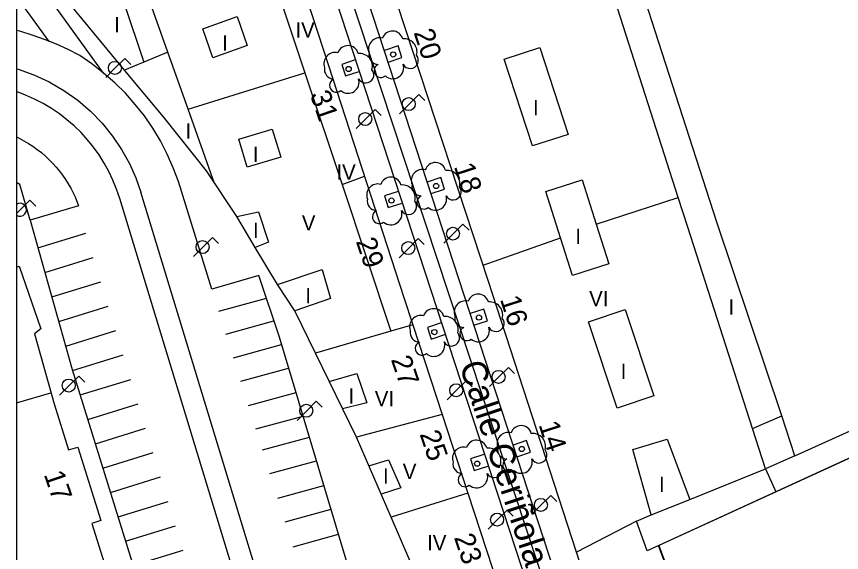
# Model space of a CAD drawing. Extents: x 282771 to 285132, y 4823109 to 4825496.
# Drawn here: x 282771.5 to 282852.4, y 4824230.3 to 4824282.8 of the extents above; entities that cross this region are included whole.
import ezdxf

# ---------------------------------------------------------------- set-up
doc = ezdxf.new("R2010")
doc.units = 0
for name, color, linetype in [('ACERA-BORDILLO', 7, 'Continuous'), ('ACERA-INTERIOR', 7, 'Continuous'), ('APARCAMIENTO', 7, 'Continuous'), ('ARBOL', 7, 'Continuous'), ('CALLE-EJE', 7, 'Continuous'), ('CALLE-TEXTO', 7, 'Continuous'), ('Default', 7, 'Continuous'), ('EDIFICIO', 7, 'Continuous'), ('FAROLA', 7, 'Continuous'), ('INTERIOR-EDIFICIO', 7, 'Continuous'), ('MEDIANERA', 7, 'Continuous'), ('NUM-PORTAL', 7, 'Continuous'), ('TXT-ALTURA-EDIFICIO', 7, 'Continuous'), ('URBANIZACION-AREA', 7, 'Continuous')]:
    doc.layers.add(name, color=color, linetype=linetype)

msp = doc.modelspace()

# ---------------------------------------------------------------- linework, layer by layer
at = {"layer": 'ACERA-BORDILLO'}
for points in [[(282799.161, 4824295.551), (282835.662, 4824184.021)], [(282879.24, 4824188.332), (282848.494, 4824172.664), (282848.052, 4824172.465), (282847.573, 4824172.304), (282847.063, 4824172.19), (282846.527, 4824172.128), (282845.974, 4824172.125), (282845.414, 4824172.185), (282844.856, 4824172.309), (282844.314, 4824172.498), (282843.796, 4824172.748), (282843.313, 4824173.053), (282842.874, 4824173.407), (282842.485, 4824173.799), (282842.149, 4824174.221), (282841.869, 4824174.662), (282841.643, 4824175.114), (282841.471, 4824175.567), (282802.311, 4824295.551)], [(282805.001, 4824225.632), (282797.261, 4824251.381), (282795.261, 4824257.421), (282790.638, 4824256.073), (282787.371, 4824266.621), (282786.861, 4824267.981), (282786.271, 4824269.311), (282785.611, 4824270.601), (282784.861, 4824271.851), (282784.031, 4824273.051), (282783.141, 4824274.191), (282782.171, 4824275.281), (282781.141, 4824276.301), (282780.041, 4824277.261), (282778.891, 4824278.151), (282777.691, 4824278.971), (282776.561, 4824279.551), (282775.411, 4824280.081), (282774.231, 4824280.561), (282773.031, 4824280.981), (282771.821, 4824281.351), (282771.5, 4824281.432)], [(282771.5, 4824271.007), (282771.777, 4824270.874), (282772.233, 4824270.629), (282772.679, 4824270.364), (282773.113, 4824270.08), (282773.533, 4824269.778), (282773.939, 4824269.458), (282774.33, 4824269.122), (282774.704, 4824268.77), (282775.062, 4824268.405), (282775.401, 4824268.026), (282775.722, 4824267.636), (282776.023, 4824267.236), (282776.306, 4824266.827), (282776.568, 4824266.41), (282776.811, 4824265.987), (282777.237, 4824265.128), (282777.584, 4824264.258), (282772.831, 4824262.834), (282776.971, 4824248.201), (282804.061, 4824160.982)]]:
    msp.add_lwpolyline(points, dxfattribs=at)
at = {"layer": 'ACERA-INTERIOR'}
for p, q in [((282780.041, 4824277.261), (282773.455, 4824286.366)), ((282774.709, 4824280.367), (282771.5, 4824284.803))]:
    msp.add_line(p, q, dxfattribs=at)
for points in [[(282807.931, 4824278.331), (282809.261, 4824278.771), (282808.891, 4824279.911), (282807.561, 4824279.471)], [(282804.701, 4824278.541), (282803.371, 4824278.111), (282803.751, 4824276.971), (282805.081, 4824277.401)], [(282812.131, 4824265.441), (282813.461, 4824265.871), (282813.091, 4824267.011), (282811.751, 4824266.581)], [(282772.831, 4824262.834), (282771.841, 4824266.331), (282771.5, 4824266.545)], [(282808.901, 4824265.651), (282807.571, 4824265.211), (282807.941, 4824264.071), (282809.281, 4824264.511)], [(282816.331, 4824252.561), (282817.661, 4824252.991), (282817.291, 4824254.131), (282815.961, 4824253.701)], [(282813.111, 4824252.771), (282811.781, 4824252.331), (282812.151, 4824251.191), (282813.481, 4824251.631)], [(282820.531, 4824239.661), (282821.861, 4824240.101), (282821.491, 4824241.241), (282820.161, 4824240.801)], [(282817.311, 4824239.871), (282815.981, 4824239.441), (282816.351, 4824238.302), (282817.681, 4824238.732)]]:
    msp.add_lwpolyline(points, dxfattribs=at)
at = {"layer": 'APARCAMIENTO'}
for p, q in [((282810.718, 4824176.878), (282783.673, 4824265.591)), ((282808.668, 4824176.253), (282781.622, 4824264.966))]:
    msp.add_line(p, q, dxfattribs=at)
for points in [[(282771.5, 4824277.681), (282771.668, 4824277.637), (282773.212, 4824277.083), (282774.711, 4824276.386), (282776.146, 4824275.551), (282777.499, 4824274.589), (282778.753, 4824273.512), (282779.895, 4824272.335), (282780.914, 4824271.077), (282781.804, 4824269.754), (282782.559, 4824268.387), (282783.181, 4824266.994), (282783.673, 4824265.591)], [(282773.597, 4824260.126), (282778.292, 4824261.58)], [(282774.278, 4824257.72), (282779.025, 4824259.189)], [(282774.959, 4824255.314), (282779.758, 4824256.799)], [(282791.318, 4824253.919), (282795.997, 4824255.199)], [(282775.64, 4824252.908), (282780.491, 4824254.409)], [(282792.026, 4824251.678), (282796.736, 4824252.966)], [(282776.321, 4824250.501), (282781.224, 4824252.019)], [(282792.761, 4824249.349), (282797.484, 4824250.642)], [(282777.004, 4824248.096), (282781.957, 4824249.629)], [(282793.482, 4824247.065), (282798.173, 4824248.349)], [(282777.746, 4824245.709), (282782.69, 4824247.239)], [(282794.239, 4824244.666), (282798.897, 4824245.941)], [(282778.487, 4824243.321), (282783.423, 4824244.849)], [(282794.962, 4824242.377), (282799.587, 4824243.643)], [(282779.229, 4824240.934), (282784.156, 4824242.459)], [(282795.609, 4824240.327), (282800.206, 4824241.584)], [(282779.97, 4824238.546), (282784.889, 4824240.068)], [(282796.338, 4824238.018), (282800.903, 4824239.267)], [(282780.712, 4824236.159), (282785.622, 4824237.678)], [(282797.097, 4824235.613), (282801.628, 4824236.852)], [(282781.453, 4824233.771), (282786.355, 4824235.288)], [(282797.83, 4824233.292), (282802.329, 4824234.522)], [(282782.195, 4824231.384), (282787.088, 4824232.898)], [(282798.604, 4824230.841), (282803.068, 4824232.062)], [(282782.936, 4824228.996), (282787.821, 4824230.508)]]:
    msp.add_lwpolyline(points, dxfattribs=at)
msp.add_arc((282766.318, 4824260.3), 16, 16.95471, 71.10201, dxfattribs=at)
at = {"layer": 'ARBOL'}
for centre in [(282808.421, 4824279.081), (282804.051, 4824277.651), (282812.621, 4824266.191), (282808.251, 4824264.761), (282816.821, 4824253.301), (282812.451, 4824251.871), (282821.021, 4824240.411), (282816.651, 4824238.982)]:
    msp.add_circle(centre, 0.255, dxfattribs=at)
for centre, radius, start, end in [((282808.351, 4824280.341), 1.038, 15.64228, 161.38435), ((282807.091, 4824279.611), 1.097, 75.4318, 200.55608), ((282809.481, 4824279.341), 1.272, 345.03273, 95.79925), ((282803.981, 4824278.911), 1.038, 15.64228, 161.38435), ((282802.721, 4824278.181), 1.097, 75.4318, 200.55608), ((282805.111, 4824277.911), 1.272, 345.03273, 95.79925), ((282806.981, 4824279.041), 0.935, 168.59898, 268.13236), ((282810.091, 4824278.511), 0.797, 208.96247, 38.99103), ((282807.221, 4824277.491), 0.672, 113.73672, 309.4725), ((282808.361, 4824277.791), 1.086, 228.95447, 17.92796), ((282802.611, 4824277.611), 0.935, 168.59898, 268.13236), ((282805.721, 4824277.081), 0.797, 208.96247, 38.99103), ((282802.851, 4824276.061), 0.672, 113.73672, 309.4725), ((282803.991, 4824276.361), 1.086, 228.95447, 17.92796), ((282812.551, 4824267.451), 1.038, 15.64228, 161.38435), ((282811.291, 4824266.721), 1.097, 75.4318, 200.55608), ((282813.681, 4824266.451), 1.272, 345.03273, 95.79925), ((282808.181, 4824266.021), 1.038, 15.64228, 161.38435), ((282806.921, 4824265.291), 1.097, 75.4318, 200.55608), ((282809.311, 4824265.021), 1.272, 345.03273, 95.79925), ((282811.181, 4824266.151), 0.935, 168.59898, 268.13236), ((282814.291, 4824265.621), 0.797, 208.96247, 38.99103), ((282811.421, 4824264.601), 0.672, 113.73672, 309.4725), ((282812.561, 4824264.901), 1.086, 228.95447, 17.92796), ((282806.811, 4824264.721), 0.935, 168.59898, 268.13236), ((282809.921, 4824264.191), 0.797, 208.96247, 38.99103), ((282807.051, 4824263.171), 0.672, 113.73672, 309.4725), ((282808.191, 4824263.471), 1.086, 228.95447, 17.92796), ((282816.751, 4824254.561), 1.038, 15.64228, 161.38435), ((282815.491, 4824253.831), 1.097, 75.4318, 200.55608), ((282817.881, 4824253.561), 1.272, 345.03273, 95.79925), ((282812.381, 4824253.131), 1.038, 15.64228, 161.38435), ((282811.121, 4824252.401), 1.097, 75.4318, 200.55608), ((282813.511, 4824252.131), 1.272, 345.03273, 95.79925), ((282815.381, 4824253.261), 0.935, 168.59898, 268.13236), ((282818.491, 4824252.731), 0.797, 208.96247, 38.99103), ((282815.621, 4824251.711), 0.672, 113.73672, 309.4725), ((282816.761, 4824252.011), 1.086, 228.95447, 17.92796), ((282811.011, 4824251.831), 0.935, 168.59898, 268.13236), ((282814.121, 4824251.301), 0.797, 208.96247, 38.99103), ((282811.251, 4824250.281), 0.672, 113.73672, 309.4725), ((282812.391, 4824250.581), 1.086, 228.95447, 17.92796), ((282820.951, 4824241.671), 1.038, 15.64228, 161.38435), ((282819.691, 4824240.941), 1.097, 75.4318, 200.55608), ((282822.081, 4824240.671), 1.272, 345.03273, 95.79925), ((282816.581, 4824240.241), 1.038, 15.64228, 161.38435), ((282815.321, 4824239.511), 1.097, 75.4318, 200.55608), ((282817.711, 4824239.241), 1.272, 345.03273, 95.79925), ((282819.581, 4824240.371), 0.935, 168.59898, 268.13236), ((282822.691, 4824239.841), 0.797, 208.96247, 38.99103), ((282815.211, 4824238.941), 0.935, 168.59898, 268.13236), ((282819.821, 4824238.822), 0.672, 113.73672, 309.4725), ((282820.961, 4824239.122), 1.086, 228.95447, 17.92796), ((282818.321, 4824238.412), 0.797, 208.96247, 38.99103), ((282815.451, 4824237.392), 0.672, 113.73672, 309.4725), ((282816.591, 4824237.692), 1.086, 228.95447, 17.92796)]:
    msp.add_arc(centre, radius, start, end, dxfattribs=at)
at = {"layer": 'CALLE-EJE'}
msp.add_lwpolyline([(282843.321, 4824166.432), (282800.711, 4824295.551), (282794.821, 4824314.791)], dxfattribs=at)
at = {"layer": 'Default'}
msp.add_lwpolyline([(285130.1, 4825495.5), (282771.5, 4825495.5), (282771.5, 4823109)], dxfattribs=at)
at = {"layer": 'EDIFICIO'}
for points in [[(282898.88, 4824321.471), (282912.62, 4824323.091), (282940.34, 4824326.381), (282943.34, 4824301.671), (282937.27, 4824300.901), (282938.01, 4824295.551), (282940.25, 4824279.361), (282936, 4824277.511), (282940.61, 4824266.921), (282891.09, 4824245.691), (282839.261, 4824223.472), (282829.681, 4824220.082), (282826.381, 4824230.322), (282817.731, 4824256.931), (282808.881, 4824283.891), (282805.061, 4824295.551), (282801.621, 4824306.061), (282803.871, 4824310.071), (282873.52, 4824318.471), (282891.09, 4824320.541), (282898.88, 4824321.471)], [(282796.351, 4824295.551), (282802.065, 4824277.994), (282809.461, 4824255.271), (282810.343, 4824252.575), (282813.21, 4824243.801), (282815.731, 4824236.095), (282819.971, 4824223.132)], [(282813.001, 4824222.672), (282808.221, 4824233.742), (282804.811, 4824241.581), (282800.791, 4824249.821), (282798.771, 4824253.961), (282797.091, 4824256.531), (282794.891, 4824260.171), (282793.081, 4824263.201), (282790.111, 4824267.671), (282785.902, 4824272.971), (282782.071, 4824277.551), (282772.631, 4824289.001)], [(282771.5, 4824258.252), (282771.771, 4824258.341), (282773.871, 4824252.191), (282773.271, 4824251.711), (282775.181, 4824244.851), (282776.591, 4824240.321), (282777.511, 4824240.611), (282779.771, 4824233.402), (282778.871, 4824233.122), (282782.371, 4824221.992)]]:
    msp.add_lwpolyline(points, dxfattribs=at)
at = {"layer": 'FAROLA'}
for p, q in [((282782.125, 4824278.694), (282781.185, 4824277.764)), ((282782.715, 4824278.104), (282782.125, 4824278.694)), ((282781.185, 4824277.764), (282780.255, 4824276.824)), ((282810.921, 4824275.143), (282809.981, 4824274.213)), ((282811.511, 4824274.553), (282810.921, 4824275.143)), ((282809.981, 4824274.213), (282809.051, 4824273.273)), ((282806.657, 4824273.685), (282805.717, 4824272.755)), ((282807.247, 4824273.095), (282806.657, 4824273.685)), ((282805.717, 4824272.755), (282804.787, 4824271.815)), ((282771.5, 4824264.407), (282771.5, 4824263.323)), ((282772.815, 4824264.795), (282771.875, 4824263.865)), ((282773.405, 4824264.205), (282772.815, 4824264.795)), ((282771.875, 4824263.865), (282771.5, 4824263.485)), ((282815.259, 4824262.45), (282814.319, 4824261.52)), ((282815.849, 4824261.86), (282815.259, 4824262.45)), ((282790.711, 4824261.141), (282789.771, 4824260.211)), ((282791.301, 4824260.551), (282790.711, 4824261.141)), ((282810.878, 4824261.033), (282809.938, 4824260.103)), ((282811.468, 4824260.443), (282810.878, 4824261.033)), ((282814.319, 4824261.52), (282813.389, 4824260.58)), ((282789.771, 4824260.211), (282788.841, 4824259.271)), ((282809.938, 4824260.103), (282809.008, 4824259.163)), ((282819.725, 4824248.411), (282818.785, 4824247.481)), ((282820.315, 4824247.821), (282819.725, 4824248.411)), ((282777.595, 4824247.567), (282776.655, 4824246.637)), ((282778.185, 4824246.977), (282777.595, 4824247.567)), ((282818.785, 4824247.481), (282817.855, 4824246.541)), ((282776.655, 4824246.637), (282775.725, 4824245.697)), ((282815.572, 4824247.1), (282814.632, 4824246.17)), ((282816.162, 4824246.51), (282815.572, 4824247.1)), ((282814.632, 4824246.17), (282813.702, 4824245.23)), ((282800.881, 4824245.091), (282799.941, 4824244.161)), ((282801.471, 4824244.501), (282800.881, 4824245.091)), ((282799.941, 4824244.161), (282799.011, 4824243.221)), ((282823.876, 4824235.867), (282822.936, 4824234.938)), ((282824.466, 4824235.278), (282823.876, 4824235.867)), ((282819.583, 4824234.427), (282818.643, 4824233.497)), ((282820.173, 4824233.837), (282819.583, 4824234.427)), ((282822.936, 4824234.938), (282822.006, 4824233.998)), ((282818.643, 4824233.497), (282817.713, 4824232.557))]:
    msp.add_line(p, q, dxfattribs=at)
for centre in [(282781.145, 4824277.764), (282809.941, 4824274.213), (282805.677, 4824272.755), (282814.279, 4824261.52), (282789.731, 4824260.211), (282809.898, 4824260.103), (282818.745, 4824247.481), (282776.615, 4824246.637), (282814.592, 4824246.17), (282799.901, 4824244.161), (282822.896, 4824234.938), (282818.603, 4824233.497)]:
    msp.add_circle(centre, 0.637, dxfattribs=at)
msp.add_arc((282771.835, 4824263.865), 0.637, 238.25151, 121.74849, dxfattribs=at)
at = {"layer": 'INTERIOR-EDIFICIO'}
for points in [[(282891.09, 4824256.921), (282877.471, 4824250.68), (282845.929, 4824236.225), (282834.441, 4824230.96), (282833.311, 4824230.442), (282832.251, 4824233.332), (282833.701, 4824233.962), (282831.891, 4824240.381), (282835.261, 4824241.391), (282837.491, 4824235.482), (282844.911, 4824238.462), (282843.636, 4824242.424), (282837.291, 4824262.141), (282836.356, 4824265.063), (282828.291, 4824290.281), (282828.129, 4824292.141), (282853.381, 4824295.551), (282868.569, 4824297.601), (282869, 4824295.551), (282869.107, 4824295.05), (282869.571, 4824292.861), (282877.18, 4824293.794), (282885.751, 4824294.846), (282891.09, 4824295.512)], [(282790.921, 4824266.441), (282788.329, 4824273.725), (282786.347, 4824279.293), (282784.439, 4824284.653), (282782.461, 4824290.215), (282780.061, 4824290.051), (282779.441, 4824295.551), (282779.381, 4824296.171), (282774.971, 4824295.551), (282774.331, 4824295.461), (282775.121, 4824289.451), (282772.631, 4824289.001)], [(282789.751, 4824281.591), (282793.111, 4824282.791), (282794.111, 4824279.961), (282790.751, 4824278.761), (282789.751, 4824281.591)], [(282822.781, 4824279.771), (282825.561, 4824271.251), (282822.061, 4824270.111), (282819.281, 4824278.621), (282822.781, 4824279.771)], [(282793.291, 4824270.791), (282796.571, 4824271.771), (282797.391, 4824269.011), (282794.111, 4824268.031), (282793.291, 4824270.791)], [(282823.361, 4824265.651), (282826.941, 4824266.791), (282828.322, 4824262.442), (282829.551, 4824258.571), (282825.981, 4824257.431), (282824.804, 4824261.122), (282823.361, 4824265.651)], [(282793.081, 4824263.201), (282795.211, 4824263.671), (282796.201, 4824260.691), (282794.891, 4824260.171)], [(282797.091, 4824256.531), (282801.441, 4824258.011), (282802.281, 4824255.181), (282798.771, 4824253.961)], [(282831.141, 4824254.081), (282833.951, 4824245.611), (282830.361, 4824244.421), (282827.551, 4824252.881), (282831.141, 4824254.081)], [(282802.151, 4824247.021), (282804.851, 4824247.831), (282805.821, 4824244.951), (282803.451, 4824244.341)], [(282806.035, 4824238.768), (282807.954, 4824239.369), (282809.158, 4824236.602), (282807.238, 4824236.001)]]:
    msp.add_lwpolyline(points, dxfattribs=at)
at = {"layer": 'MEDIANERA'}
for points in [[(282775.121, 4824289.451), (282780.061, 4824290.051), (282783.979, 4824278.328)], [(282846.491, 4824243.661), (282840.141, 4824262.651), (282831.461, 4824289.601)], [(282796.146, 4824288.193), (282799.771, 4824277.281)], [(282786.347, 4824279.293), (282783.979, 4824278.328)], [(282783.979, 4824278.328), (282782.071, 4824277.551)], [(282788.329, 4824273.725), (282799.771, 4824277.281)], [(282799.771, 4824277.281), (282803.409, 4824266.334)], [(282803.409, 4824266.334), (282805.591, 4824267.151)], [(282803.409, 4824266.334), (282808.187, 4824251.951)], [(282828.322, 4824262.442), (282836.356, 4824265.063)], [(282817.231, 4824258.441), (282824.804, 4824261.122)], [(282810.341, 4824252.571), (282808.187, 4824251.951)], [(282847.794, 4824239.762), (282876.722, 4824252.812)], [(282808.187, 4824251.951), (282800.791, 4824249.821)], [(282771.5, 4824244.94), (282774.881, 4824245.921)], [(282813.21, 4824243.801), (282804.811, 4824241.581)], [(282843.636, 4824242.424), (282846.491, 4824243.661)], [(282847.794, 4824239.762), (282846.491, 4824243.661)], [(282847.794, 4824239.762), (282844.911, 4824238.462), (282845.929, 4824236.225)], [(282815.731, 4824236.095), (282808.221, 4824233.742)], [(282833.701, 4824233.962), (282837.491, 4824235.482)], [(282832.251, 4824233.332), (282826.381, 4824230.322)], [(282834.441, 4824230.96), (282837.471, 4824222.832)]]:
    msp.add_lwpolyline(points, dxfattribs=at)
at = {"layer": 'URBANIZACION-AREA'}
msp.add_lwpolyline([(282919.335, 4824228.66), (282847.713, 4824191.5), (282844.663, 4824199.88), (282843.793, 4824202.54), (282838.033, 4824220.07), (282837.453, 4824222.82), (282834.424, 4824230.948), (282877.455, 4824250.669)], dxfattribs=at)

# ---------------------------------------------------------------- texts
at = {"layer": 'CALLE-TEXTO'}
msp.add_text('Calle Ceriñola', height=2.5, rotation=288.26311, dxfattribs=at).set_placement((282814.878, 4824248.632))
at = {"layer": 'NUM-PORTAL'}
for s, rotation, p in [('20', 288.23004, (282810.404, 4824281.248)), ('31', 288.92004, (282800.239, 4824275.179)), ('18', 288.23004, (282814.355, 4824268.113)), ('29', 288.92004, (282804.737, 4824260.774)), ('16', 288.23004, (282818.866, 4824255.104)), ('27', 288.92004, (282808.174, 4824249.203)), ('14', 288.23004, (282822.651, 4824242.809)), ('25', 288.92004, (282810.987, 4824241.887)), ('17', 288.92004, (282774.16, 4824237.93)), ('23', 288.92004, (282814.353, 4824231.76))]:
    msp.add_text(s, height=2, rotation=rotation, dxfattribs=at).set_placement(p)
at = {"layer": 'TXT-ALTURA-EDIFICIO'}
for s, p in [('I', (282781.08, 4824281.241)), ('IV', (282798.832, 4824280.741)), ('I', (282791.65, 4824279.451)), ('I', (282822.12, 4824273.131)), ('I', (282788.06, 4824270.831)), ('I', (282794.66, 4824268.541)), ('IV', (282802.852, 4824266.801)), ('I', (282794.68, 4824261.091)), ('V', (282799.462, 4824261.831)), ('I', (282826.27, 4824260.501)), ('I', (282799.81, 4824254.701)), ('VI', (282827.621, 4824254.411)), ('I', (282841.27, 4824253.571)), ('I', (282830.71, 4824247.281)), ('I', (282804.04, 4824244.861)), ('VI', (282806.611, 4824244.605)), ('I', (282807.421, 4824237.019)), ('V', (282809.356, 4824237.467)), ('I', (282834.47, 4824236.192)), ('IV', (282811.739, 4824230.482))]:
    msp.add_text(s, height=1.5, rotation=0.00004, dxfattribs=at).set_placement(p)

doc.saveas('drawing.dxf')
